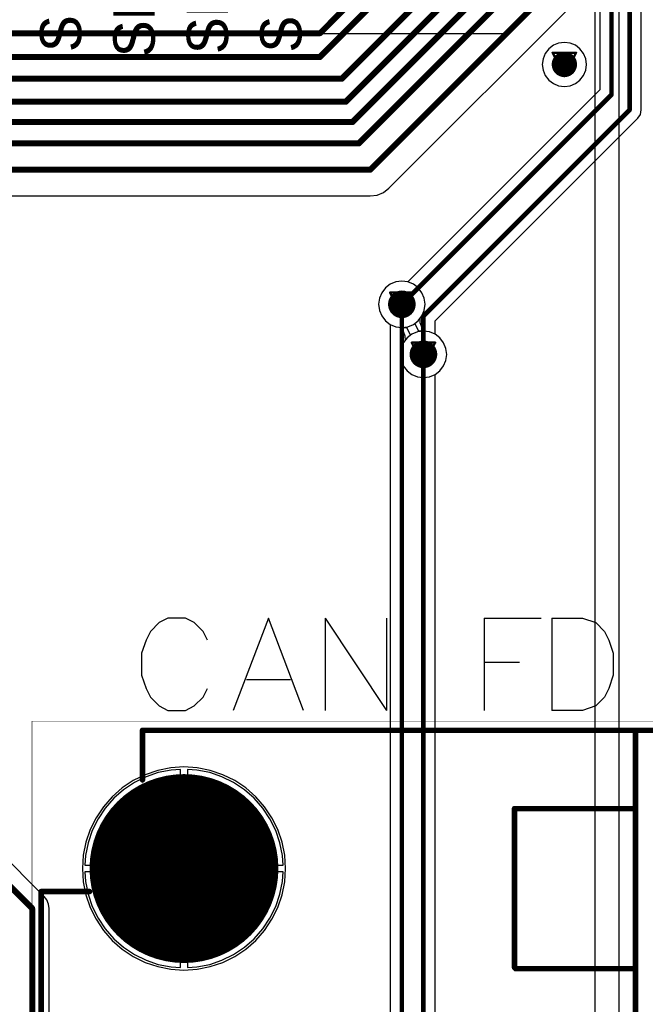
# Model space of a CAD drawing. Header units: millimetres. Extents: x 138 to 555, y 26 to 334.
# Tile 592 of 656: x 354 to 367, y 189 to 210. Entities that reach past the tile are written whole.
import ezdxf

# ---------------------------------------------------------------- set-up
doc = ezdxf.new("R2010")
doc.units = ezdxf.units.MM
for name, color, linetype in [('BottomLayer', 5, 'Continuous'), ('BottomSolder', 6, 'Continuous'), ('DrillDrawing', 1, 'Continuous'), ('Mechanical20', 56, 'Continuous'), ('Mechanical27', 56, 'Continuous'), ('MidLayer1', 16, 'Continuous'), ('MidLayer2', 76, 'Continuous'), ('MidLayer3', 90, 'Continuous'), ('MidLayer4', 156, 'Continuous'), ('MultiLayer', 9, 'Continuous'), ('PadHoleLayer', 156, 'Continuous'), ('TopLayer', 1, 'Continuous'), ('TopOverlay', 2, 'Continuous'), ('TopSolder', 216, 'Continuous'), ('ViaHoleLayer', 16, 'Continuous')]:
    doc.layers.add(name, color=color, linetype=linetype)

# ---------------------------------------------------------------- blocks, each defined once
blk = doc.blocks.new('CON_DB9_MALE_TYCO_3_1634580_2_520')
at = {"layer": 'BottomLayer', "const_width": 2}
blk.add_lwpolyline([(11.5, 7.5, 1), (13.5, 7.5, 1)], format="xyb", close=True, dxfattribs=at)
at = {"layer": 'BottomSolder', "const_width": 2.05}
blk.add_lwpolyline([(11.475, 7.5, 1), (13.525, 7.5, 1)], format="xyb", close=True, dxfattribs=at)
at = {"layer": 'Mechanical20', "const_width": 0.01}
for points in [[(-15.7, 10.8), (15.7, 10.8)], [(15.7, 10.8), (15.7, 9.65)], [(15.7, 9.65), (15.7, -10.525)]]:
    blk.add_lwpolyline(points, dxfattribs=at)
at = {"layer": 'Mechanical20', "const_width": 0.005}
for points in [[(15.697, 10.8, 1), (15.702, 10.8, 1)], [(15.697, 10.8, 1), (15.702, 10.8, 1)], [(15.697, 9.65, 1), (15.702, 9.65, 1)], [(15.697, 9.65, 1), (15.702, 9.65, 1)]]:
    blk.add_lwpolyline(points, format="xyb", close=True, dxfattribs=at)
at = {"layer": 'Mechanical27', "const_width": 0.01}
for points in [[(-12, 10.6), (12, 10.6)], [(12, 10.6), (12, 8.4)], [(12, 8.4), (15.5, 8.4)], [(15.5, 8.4), (15.5, -4.2)], [(10.35, 0.325), (10.325, 0.3)], [(10.325, 0.3), (10.325, -2.3)], [(10.35, 0.325), (13.8, 0.325)], [(13.8, 0.325), (13.8, -2.3)], [(-15.5, -2.3), (15.5, -2.3)]]:
    blk.add_lwpolyline(points, dxfattribs=at)
at = {"layer": 'Mechanical27', "const_width": 0.005}
for points in [[(11.997, 10.6, 1), (12.002, 10.6, 1)], [(11.997, 10.6, 1), (12.002, 10.6, 1)], [(11.997, 8.4, 1), (12.002, 8.4, 1)], [(11.997, 8.4, 1), (12.002, 8.4, 1)], [(15.498, 8.4, 1), (15.502, 8.4, 1)], [(15.498, 8.4, 1), (15.502, 8.4, 1)], [(10.323, 0.3, 1), (10.328, 0.3, 1)], [(10.323, 0.3, 1), (10.328, 0.3, 1)], [(10.348, 0.325, 1), (10.353, 0.325, 1)], [(10.348, 0.325, 1), (10.353, 0.325, 1)], [(13.798, 0.325, 1), (13.802, 0.325, 1)], [(13.798, 0.325, 1), (13.802, 0.325, 1)], [(10.323, -2.3, 1), (10.328, -2.3, 1)], [(13.798, -2.3, 1), (13.802, -2.3, 1)], [(15.498, -2.3, 1), (15.502, -2.3, 1)]]:
    blk.add_lwpolyline(points, format="xyb", close=True, dxfattribs=at)
at = {"layer": 'MidLayer1', "const_width": 2}
blk.add_lwpolyline([(11.5, 7.5, 1), (13.5, 7.5, 1)], format="xyb", close=True, dxfattribs=at)
at = {"layer": 'MidLayer2', "const_width": 2}
blk.add_lwpolyline([(11.5, 7.5, 1), (13.5, 7.5, 1)], format="xyb", close=True, dxfattribs=at)
at = {"layer": 'MidLayer3', "const_width": 2}
blk.add_lwpolyline([(11.5, 7.5, 1), (13.5, 7.5, 1)], format="xyb", close=True, dxfattribs=at)
at = {"layer": 'MidLayer4', "const_width": 2}
blk.add_lwpolyline([(11.5, 7.5, 1), (13.5, 7.5, 1)], format="xyb", close=True, dxfattribs=at)
at = {"layer": 'MultiLayer', "const_width": 2}
blk.add_lwpolyline([(11.5, 7.5, 1), (13.5, 7.5, 1)], format="xyb", close=True, dxfattribs=at)
at = {"layer": 'PadHoleLayer', "const_width": 1.65}
blk.add_lwpolyline([(11.675, 7.5, 1), (13.325, 7.5, 1)], format="xyb", close=True, dxfattribs=at)
at = {"layer": 'TopLayer', "const_width": 2}
blk.add_lwpolyline([(11.5, 7.5, 1), (13.5, 7.5, 1)], format="xyb", close=True, dxfattribs=at)
at = {"layer": 'TopOverlay', "const_width": 0.12}
for points in [[(-12, 10.6), (12, 10.6)], [(12, 10.6), (12, 9.55)], [(14.425, 8.4), (15.5, 8.4)], [(15.5, 8.4), (15.5, -4.2)], [(10.35, 0.325), (10.325, 0.3)], [(10.325, 0.3), (10.325, -2.3)], [(10.35, 0.325), (13.8, 0.325)], [(13.8, 0.325), (13.8, -2.3)], [(-15.5, -2.3), (15.5, -2.3)]]:
    blk.add_lwpolyline(points, dxfattribs=at)
at = {"layer": 'TopOverlay', "const_width": 0.06}
for points in [[(11.97, 10.6, 1), (12.03, 10.6, 1)], [(11.97, 10.6, 1), (12.03, 10.6, 1)], [(11.97, 9.55, 1), (12.03, 9.55, 1)], [(14.395, 8.4, 1), (14.455, 8.4, 1)], [(15.47, 8.4, 1), (15.53, 8.4, 1)], [(15.47, 8.4, 1), (15.53, 8.4, 1)], [(10.295, 0.3, 1), (10.355, 0.3, 1)], [(10.295, 0.3, 1), (10.355, 0.3, 1)], [(10.32, 0.325, 1), (10.38, 0.325, 1)], [(10.32, 0.325, 1), (10.38, 0.325, 1)], [(13.77, 0.325, 1), (13.83, 0.325, 1)], [(13.77, 0.325, 1), (13.83, 0.325, 1)], [(10.295, -2.3, 1), (10.355, -2.3, 1)], [(13.77, -2.3, 1), (13.83, -2.3, 1)], [(15.47, -2.3, 1), (15.53, -2.3, 1)]]:
    blk.add_lwpolyline(points, format="xyb", close=True, dxfattribs=at)
at = {"layer": 'TopSolder', "const_width": 2.05}
blk.add_lwpolyline([(11.475, 7.5, 1), (13.525, 7.5, 1)], format="xyb", close=True, dxfattribs=at)

msp = doc.modelspace()

# ---------------------------------------------------------------- linework, layer by layer
at = {"layer": 'BottomLayer'}
for p, q in [((367.046, 208.323), (367.046, 216.606)), ((361.566, 206.624), (365.944, 211.003)), ((366.144, 210.92), (366.144, 208.761)), ((366.144, 208.761), (361.976, 204.592)), ((366.971, 208.143), (367.026, 208.226)), ((367.026, 208.226), (367.046, 208.323)), ((362.749, 203.921), (366.971, 208.143)), ((361.163, 206.458), (361.31, 206.477)), ((361.31, 206.477), (361.448, 206.534)), ((361.448, 206.534), (361.566, 206.624)), ((354.085, 191.253), (338.967, 206.371)), ((339.358, 206.458), (361.163, 206.458)), ((361.718, 204.592), (361.596, 204.541)), ((361.849, 204.609), (361.718, 204.592)), ((361.976, 204.592), (361.849, 204.609)), ((361.412, 204.357), (361.361, 204.235)), ((361.492, 204.461), (361.412, 204.357)), ((361.596, 204.541), (361.492, 204.461)), ((361.361, 204.235), (361.344, 204.105)), ((361.344, 204.105), (361.361, 203.974)), ((361.361, 203.974), (361.412, 203.852)), ((362.572, 203.743), (362.746, 203.917)), ((362.746, 203.917), (362.749, 203.921)), ((362.746, 203.917), (362.746, 203.917)), ((361.412, 203.852), (361.492, 203.748)), ((361.492, 203.748), (361.596, 203.668)), ((362.572, 203.454), (362.572, 203.743)), ((361.596, 203.668), (361.718, 203.618)), ((361.718, 203.618), (361.849, 203.6)), ((361.849, 203.6), (361.917, 203.42)), ((361.881, 203.271), (361.83, 203.149)), ((361.919, 203.321), (361.881, 203.271)), ((361.917, 203.42), (361.919, 203.321)), ((362.674, 203.376), (362.572, 203.454)), ((362.754, 203.271), (362.674, 203.376)), ((362.805, 203.149), (362.754, 203.271)), ((361.83, 203.149), (361.813, 203.019)), ((362.822, 203.019), (362.805, 203.149)), ((361.813, 203.019), (361.83, 202.888)), ((361.83, 202.888), (361.881, 202.767)), ((362.754, 202.767), (362.805, 202.888)), ((362.805, 202.888), (362.822, 203.019)), ((361.881, 202.767), (361.961, 202.662)), ((361.961, 202.662), (362.065, 202.582)), ((362.57, 202.582), (362.674, 202.662)), ((362.674, 202.662), (362.754, 202.767)), ((362.065, 202.582), (362.187, 202.532)), ((362.187, 202.532), (362.317, 202.515)), ((362.317, 202.515), (362.448, 202.532)), ((362.448, 202.532), (362.57, 202.582)), ((356.563, 193.939), (356.296, 193.848)), ((356.839, 193.994), (356.563, 193.939)), ((357.045, 194.007), (356.839, 193.994)), ((357.045, 191.932), (357.045, 194.007)), ((357.402, 193.994), (357.195, 194.007)), ((357.195, 194.007), (357.195, 191.932)), ((357.678, 193.939), (357.402, 193.994)), ((357.945, 193.848), (357.678, 193.939)), ((356.043, 193.723), (355.809, 193.567)), ((356.296, 193.848), (356.043, 193.723)), ((358.198, 193.723), (357.945, 193.848)), ((358.432, 193.567), (358.198, 193.723)), ((355.809, 193.567), (355.597, 193.381)), ((358.644, 193.381), (358.432, 193.567)), ((355.597, 193.381), (355.411, 193.169)), ((358.83, 193.169), (358.644, 193.381)), ((355.411, 193.169), (355.255, 192.935)), ((358.986, 192.935), (358.83, 193.169)), ((355.255, 192.935), (355.13, 192.682)), ((359.111, 192.682), (358.986, 192.935)), ((355.13, 192.682), (355.039, 192.415)), ((359.202, 192.415), (359.111, 192.682)), ((355.039, 192.415), (354.984, 192.139)), ((359.257, 192.139), (359.202, 192.415)), ((354.984, 192.139), (354.971, 191.932)), ((359.27, 191.932), (359.257, 192.139)), ((354.971, 191.932), (357.045, 191.932)), ((357.045, 191.782), (354.971, 191.782)), ((354.971, 191.782), (354.984, 191.576)), ((357.045, 189.708), (357.045, 191.782)), ((357.195, 191.932), (359.27, 191.932)), ((359.27, 191.782), (357.195, 191.782)), ((357.195, 191.782), (357.195, 189.708)), ((359.257, 191.576), (359.27, 191.782)), ((354.984, 191.576), (355.039, 191.3)), ((359.202, 191.3), (359.257, 191.576)), ((355.039, 191.3), (355.13, 191.033)), ((359.111, 191.033), (359.202, 191.3)), ((354.144, 191.176), (354.085, 191.253)), ((354.18, 191.087), (354.144, 191.176)), ((354.193, 190.992), (354.18, 191.087)), ((354.193, 138.373), (354.193, 190.992)), ((355.13, 191.033), (355.255, 190.78)), ((358.986, 190.78), (359.111, 191.033)), ((355.255, 190.78), (355.411, 190.546)), ((358.83, 190.546), (358.986, 190.78)), ((355.411, 190.546), (355.597, 190.334)), ((358.644, 190.334), (358.83, 190.546)), ((355.597, 190.334), (355.809, 190.148)), ((358.432, 190.148), (358.644, 190.334)), ((355.809, 190.148), (356.043, 189.991)), ((358.198, 189.991), (358.432, 190.148)), ((356.043, 189.991), (356.296, 189.867)), ((356.296, 189.867), (356.563, 189.776)), ((357.678, 189.776), (357.945, 189.867)), ((357.945, 189.867), (358.198, 189.991)), ((356.563, 189.776), (356.839, 189.721)), ((356.839, 189.721), (357.045, 189.708)), ((357.195, 189.708), (357.402, 189.721)), ((357.402, 189.721), (357.678, 189.776))]:
    msp.add_line(p, q, dxfattribs=at)
for points, const_width in [([(326.183, 218.634), (353.825, 190.992)], 0.13), ([(366.791, 208.323), (366.791, 216.606)], 0.1), ([(366.399, 208.655), (366.399, 216.208)], 0.1), ([(360.068, 209.473), (363.087, 212.492)], 0.13), ([(360.073, 209.99), (362.373, 212.291)], 0.13), ([(360.545, 209.002), (363.552, 212.009)], 0.13), ([(360.632, 208.502), (364.127, 211.998)], 0.13), ([(360.776, 208.06), (364.641, 211.925)], 0.13), ([(360.915, 207.598), (365.042, 211.725)], 0.13), ([(361.163, 207.027), (365.657, 211.521)], 0.13), ([(347.66, 209.99), (360.073, 209.99)], 0.13), ([(346.556, 209.473), (360.068, 209.473)], 0.13), ([(345.452, 209.002), (360.545, 209.002)], 0.13), ([(361.849, 204.105), (366.399, 208.655)], 0.1), ([(344.317, 208.502), (360.632, 208.502)], 0.13), ([(362.565, 204.098), (366.791, 208.323)], 0.1), ([(341.61, 208.06), (360.776, 208.06)], 0.13), ([(340.457, 207.598), (360.915, 207.598)], 0.13), ([(339.358, 207.027), (361.163, 207.027)], 0.13), ([(362.317, 203.849), (362.566, 204.097)], 0.1), ([(362.565, 204.098), (362.566, 204.097)], 0.1), ([(362.317, 203.019), (362.317, 203.849)], 0.1), ([(353.825, 138.373), (353.825, 190.992)], 0.13)]:
    msp.add_lwpolyline(points, dxfattribs=dict(at, const_width=const_width))
for points, const_width in [([(360.04, 209.99, 1), (360.105, 209.99, 1)], 0.065), ([(360.04, 209.99, 1), (360.105, 209.99, 1)], 0.065), ([(360.036, 209.473, 1), (360.101, 209.473, 1)], 0.065), ([(360.036, 209.473, 1), (360.101, 209.473, 1)], 0.065), ([(365.239, 209.312, 1), (365.514, 209.312, 1)], 0.275), ([(360.513, 209.002, 1), (360.578, 209.002, 1)], 0.065), ([(360.513, 209.002, 1), (360.578, 209.002, 1)], 0.065), ([(366.374, 208.655, 1), (366.424, 208.655, 1)], 0.05), ([(366.374, 208.655, 1), (366.424, 208.655, 1)], 0.05), ([(360.599, 208.502, 1), (360.664, 208.502, 1)], 0.065), ([(360.599, 208.502, 1), (360.664, 208.502, 1)], 0.065), ([(366.766, 208.323, 1), (366.816, 208.323, 1)], 0.05), ([(366.766, 208.323, 1), (366.816, 208.323, 1)], 0.05), ([(360.743, 208.06, 1), (360.808, 208.06, 1)], 0.065), ([(360.743, 208.06, 1), (360.808, 208.06, 1)], 0.065), ([(360.882, 207.598, 1), (360.947, 207.598, 1)], 0.065), ([(360.882, 207.598, 1), (360.947, 207.598, 1)], 0.065), ([(361.13, 207.027, 1), (361.195, 207.027, 1)], 0.065), ([(361.13, 207.027, 1), (361.195, 207.027, 1)], 0.065), ([(361.699, 204.105, 1), (361.999, 204.105, 1)], 0.3), ([(361.824, 204.105, 1), (361.874, 204.105, 1)], 0.05), ([(362.54, 204.098, 1), (362.59, 204.098, 1)], 0.05), ([(362.54, 204.098, 1), (362.59, 204.098, 1)], 0.05), ([(362.541, 204.097, 1), (362.591, 204.097, 1)], 0.05), ([(362.541, 204.097, 1), (362.591, 204.097, 1)], 0.05), ([(362.292, 203.849, 1), (362.342, 203.849, 1)], 0.05), ([(362.292, 203.849, 1), (362.342, 203.849, 1)], 0.05), ([(362.167, 203.019, 1), (362.467, 203.019, 1)], 0.3), ([(362.292, 203.019, 1), (362.342, 203.019, 1)], 0.05), ([(353.792, 190.992, 1), (353.857, 190.992, 1)], 0.065), ([(353.792, 190.992, 1), (353.857, 190.992, 1)], 0.065)]:
    msp.add_lwpolyline(points, format="xyb", close=True, dxfattribs=dict(at, const_width=const_width))
at = {"layer": 'DrillDrawing', "const_width": 0.0508}
for points in [[(365.122, 209.566), (365.63, 209.566)], [(365.122, 209.566), (365.376, 209.058)], [(365.224, 209.464), (365.528, 209.464)], [(365.224, 209.464), (365.376, 209.16)], [(365.376, 209.058), (365.63, 209.566)], [(365.376, 209.16), (365.528, 209.464)], [(361.595, 204.359), (362.103, 204.359)], [(361.595, 204.359), (361.849, 203.851)], [(361.849, 203.851), (362.103, 204.359)], [(361.696, 204.257), (362.001, 204.257)], [(361.696, 204.257), (361.849, 203.952)], [(361.849, 203.952), (362.001, 204.257)], [(362.063, 203.273), (362.571, 203.273)], [(362.063, 203.273), (362.317, 202.765)], [(362.317, 202.765), (362.571, 203.273)], [(362.165, 203.171), (362.47, 203.171)], [(362.165, 203.171), (362.317, 202.867)], [(362.317, 202.867), (362.47, 203.171)], [(356.866, 192.111), (357.374, 192.111)], [(356.866, 191.603), (356.866, 192.111)], [(356.968, 192.01), (357.273, 192.01)], [(356.968, 191.705), (356.968, 192.01)], [(357.273, 191.705), (357.273, 192.01)], [(357.374, 191.603), (357.374, 192.111)], [(356.968, 191.705), (357.273, 191.705)], [(356.866, 191.603), (357.374, 191.603)]]:
    msp.add_lwpolyline(points, dxfattribs=at)
at = {"layer": 'DrillDrawing', "const_width": 0.0254}
for points in [[(365.109, 209.566, 1), (365.135, 209.566, 1)], [(365.109, 209.566, 1), (365.135, 209.566, 1)], [(365.211, 209.464, 1), (365.236, 209.464, 1)], [(365.211, 209.464, 1), (365.236, 209.464, 1)], [(365.516, 209.464, 1), (365.541, 209.464, 1)], [(365.516, 209.464, 1), (365.541, 209.464, 1)], [(365.617, 209.566, 1), (365.643, 209.566, 1)], [(365.617, 209.566, 1), (365.643, 209.566, 1)], [(365.363, 209.16, 1), (365.389, 209.16, 1)], [(365.363, 209.16, 1), (365.389, 209.16, 1)], [(365.363, 209.058, 1), (365.389, 209.058, 1)], [(365.363, 209.058, 1), (365.389, 209.058, 1)], [(361.582, 204.359, 1), (361.607, 204.359, 1)], [(361.582, 204.359, 1), (361.607, 204.359, 1)], [(362.09, 204.359, 1), (362.115, 204.359, 1)], [(362.09, 204.359, 1), (362.115, 204.359, 1)], [(361.683, 204.257, 1), (361.709, 204.257, 1)], [(361.683, 204.257, 1), (361.709, 204.257, 1)], [(361.988, 204.257, 1), (362.014, 204.257, 1)], [(361.988, 204.257, 1), (362.014, 204.257, 1)], [(361.836, 203.952, 1), (361.861, 203.952, 1)], [(361.836, 203.952, 1), (361.861, 203.952, 1)], [(361.836, 203.851, 1), (361.861, 203.851, 1)], [(361.836, 203.851, 1), (361.861, 203.851, 1)], [(362.051, 203.273, 1), (362.076, 203.273, 1)], [(362.051, 203.273, 1), (362.076, 203.273, 1)], [(362.559, 203.273, 1), (362.584, 203.273, 1)], [(362.559, 203.273, 1), (362.584, 203.273, 1)], [(362.152, 203.171, 1), (362.178, 203.171, 1)], [(362.152, 203.171, 1), (362.178, 203.171, 1)], [(362.457, 203.171, 1), (362.483, 203.171, 1)], [(362.457, 203.171, 1), (362.483, 203.171, 1)], [(362.305, 202.867, 1), (362.33, 202.867, 1)], [(362.305, 202.867, 1), (362.33, 202.867, 1)], [(362.305, 202.765, 1), (362.33, 202.765, 1)], [(362.305, 202.765, 1), (362.33, 202.765, 1)], [(356.854, 192.111, 1), (356.879, 192.111, 1)], [(356.854, 192.111, 1), (356.879, 192.111, 1)], [(356.955, 192.01, 1), (356.981, 192.01, 1)], [(356.955, 192.01, 1), (356.981, 192.01, 1)], [(357.26, 192.01, 1), (357.286, 192.01, 1)], [(357.26, 192.01, 1), (357.286, 192.01, 1)], [(357.362, 192.111, 1), (357.387, 192.111, 1)], [(357.362, 192.111, 1), (357.387, 192.111, 1)], [(356.955, 191.705, 1), (356.981, 191.705, 1)], [(356.955, 191.705, 1), (356.981, 191.705, 1)], [(357.26, 191.705, 1), (357.286, 191.705, 1)], [(357.26, 191.705, 1), (357.286, 191.705, 1)], [(356.854, 191.603, 1), (356.879, 191.603, 1)], [(356.854, 191.603, 1), (356.879, 191.603, 1)], [(357.362, 191.603, 1), (357.387, 191.603, 1)], [(357.362, 191.603, 1), (357.387, 191.603, 1)]]:
    msp.add_lwpolyline(points, format="xyb", close=True, dxfattribs=at)
at = {"layer": 'MidLayer1'}
for p, q in [((366.034, 213.876), (366.034, 184.962)), ((365.137, 209.727), (365.037, 209.651)), ((365.252, 209.775), (365.137, 209.727)), ((365.376, 209.791), (365.252, 209.775)), ((365.5, 209.775), (365.376, 209.791)), ((365.616, 209.727), (365.5, 209.775)), ((365.715, 209.651), (365.616, 209.727)), ((364.961, 209.552), (364.913, 209.436)), ((365.037, 209.651), (364.961, 209.552)), ((365.791, 209.552), (365.715, 209.651)), ((365.839, 209.436), (365.791, 209.552)), ((364.913, 209.436), (364.897, 209.312)), ((364.897, 209.312), (364.913, 209.188)), ((365.855, 209.312), (365.839, 209.436)), ((365.839, 209.188), (365.855, 209.312)), ((364.913, 209.188), (364.961, 209.073)), ((364.961, 209.073), (365.037, 208.973)), ((365.715, 208.973), (365.791, 209.073)), ((365.791, 209.073), (365.839, 209.188)), ((365.037, 208.973), (365.137, 208.897)), ((365.137, 208.897), (365.252, 208.849)), ((365.252, 208.849), (365.376, 208.833)), ((365.376, 208.833), (365.5, 208.849)), ((365.5, 208.849), (365.616, 208.897)), ((365.616, 208.897), (365.715, 208.973)), ((361.718, 204.592), (361.596, 204.541)), ((361.849, 204.609), (361.718, 204.592)), ((361.979, 204.592), (361.849, 204.609)), ((362.101, 204.541), (361.979, 204.592)), ((361.412, 204.357), (361.361, 204.235)), ((361.492, 204.461), (361.412, 204.357)), ((361.596, 204.541), (361.492, 204.461)), ((362.205, 204.461), (362.101, 204.541)), ((362.285, 204.357), (362.205, 204.461)), ((362.336, 204.235), (362.285, 204.357)), ((361.361, 204.235), (361.344, 204.105)), ((362.353, 204.105), (362.336, 204.235)), ((361.344, 204.105), (361.361, 203.974)), ((361.361, 203.974), (361.412, 203.852)), ((362.285, 203.852), (362.336, 203.974)), ((362.336, 203.974), (362.353, 204.105)), ((361.412, 203.852), (361.492, 203.748)), ((361.492, 203.748), (361.596, 203.668)), ((362.101, 203.668), (362.205, 203.748)), ((362.205, 203.748), (362.285, 203.852)), ((361.596, 203.668), (361.718, 203.618)), ((361.718, 203.618), (361.849, 203.6)), ((361.849, 203.6), (361.979, 203.618)), ((361.979, 203.618), (362.101, 203.668)), ((362.187, 203.506), (362.065, 203.456)), ((362.317, 203.523), (362.187, 203.506)), ((362.448, 203.506), (362.317, 203.523)), ((362.57, 203.456), (362.448, 203.506)), ((361.881, 203.271), (361.83, 203.149)), ((361.961, 203.376), (361.881, 203.271)), ((362.065, 203.456), (361.961, 203.376)), ((362.674, 203.376), (362.57, 203.456)), ((362.754, 203.271), (362.674, 203.376)), ((362.805, 203.149), (362.754, 203.271)), ((361.83, 203.149), (361.813, 203.019)), ((362.822, 203.019), (362.805, 203.149)), ((361.813, 203.019), (361.83, 202.888)), ((361.83, 202.888), (361.881, 202.767)), ((362.754, 202.767), (362.805, 202.888)), ((362.805, 202.888), (362.822, 203.019)), ((361.881, 202.767), (361.961, 202.662)), ((361.961, 202.662), (362.065, 202.582)), ((362.57, 202.582), (362.674, 202.662)), ((362.674, 202.662), (362.754, 202.767)), ((362.065, 202.582), (362.187, 202.532)), ((362.187, 202.532), (362.317, 202.515)), ((362.317, 202.515), (362.448, 202.532)), ((362.448, 202.532), (362.57, 202.582)), ((356.277, 193.894), (356.018, 193.767)), ((356.55, 193.987), (356.277, 193.894)), ((356.833, 194.043), (356.55, 193.987)), ((357.12, 194.062), (356.833, 194.043)), ((357.408, 194.043), (357.12, 194.062)), ((357.691, 193.987), (357.408, 194.043)), ((357.964, 193.894), (357.691, 193.987)), ((358.223, 193.767), (357.964, 193.894)), ((356.018, 193.767), (355.778, 193.607)), ((358.463, 193.607), (358.223, 193.767)), ((355.778, 193.607), (355.561, 193.416)), ((358.679, 193.416), (358.463, 193.607)), ((355.561, 193.416), (355.371, 193.2)), ((358.87, 193.2), (358.679, 193.416)), ((355.371, 193.2), (355.211, 192.96)), ((359.03, 192.96), (358.87, 193.2)), ((355.211, 192.96), (355.084, 192.701)), ((359.157, 192.701), (359.03, 192.96)), ((355.084, 192.701), (354.991, 192.428)), ((359.25, 192.428), (359.157, 192.701)), ((354.991, 192.428), (354.935, 192.145)), ((359.306, 192.145), (359.25, 192.428)), ((354.935, 192.145), (354.916, 191.857)), ((359.325, 191.857), (359.306, 192.145)), ((354.916, 191.857), (354.935, 191.57)), ((359.306, 191.57), (359.325, 191.857)), ((354.935, 191.57), (354.991, 191.287)), ((359.25, 191.287), (359.306, 191.57)), ((354.991, 191.287), (355.084, 191.014)), ((359.157, 191.014), (359.25, 191.287)), ((355.084, 191.014), (355.211, 190.755)), ((359.03, 190.755), (359.157, 191.014)), ((355.211, 190.755), (355.371, 190.515)), ((358.87, 190.515), (359.03, 190.755)), ((355.371, 190.515), (355.561, 190.298)), ((358.679, 190.298), (358.87, 190.515)), ((355.561, 190.298), (355.778, 190.108)), ((358.463, 190.108), (358.679, 190.298)), ((355.778, 190.108), (356.018, 189.948)), ((358.223, 189.948), (358.463, 190.108)), ((356.018, 189.948), (356.277, 189.82)), ((356.277, 189.82), (356.55, 189.728)), ((357.691, 189.728), (357.964, 189.82)), ((357.964, 189.82), (358.223, 189.948)), ((356.55, 189.728), (356.833, 189.672)), ((356.833, 189.672), (357.12, 189.653)), ((357.12, 189.653), (357.408, 189.672)), ((357.408, 189.672), (357.691, 189.728))]:
    msp.add_line(p, q, dxfattribs=at)
for points, const_width in [([(365.239, 209.312, 1), (365.514, 209.312, 1)], 0.275), ([(361.699, 204.105, 1), (361.999, 204.105, 1)], 0.3), ([(362.167, 203.019, 1), (362.467, 203.019, 1)], 0.3)]:
    msp.add_lwpolyline(points, format="xyb", close=True, dxfattribs=dict(at, const_width=const_width))
at = {"layer": 'MidLayer2'}
for p, q in [((361.718, 204.592), (361.596, 204.541)), ((361.849, 204.609), (361.718, 204.592)), ((361.979, 204.592), (361.849, 204.609)), ((362.101, 204.541), (361.979, 204.592)), ((361.412, 204.357), (361.361, 204.235)), ((361.492, 204.461), (361.412, 204.357)), ((361.596, 204.541), (361.492, 204.461)), ((362.205, 204.461), (362.101, 204.541)), ((362.285, 204.357), (362.205, 204.461)), ((362.336, 204.235), (362.285, 204.357)), ((361.361, 204.235), (361.344, 204.105)), ((362.353, 204.105), (362.336, 204.235)), ((361.344, 204.105), (361.361, 203.974)), ((361.361, 203.974), (361.412, 203.852)), ((362.285, 203.852), (362.336, 203.974)), ((362.336, 203.974), (362.353, 204.105)), ((361.412, 203.852), (361.492, 203.748)), ((361.492, 203.748), (361.596, 203.668)), ((362.131, 203.69), (362.205, 203.748)), ((362.217, 203.522), (362.131, 203.69)), ((362.205, 203.748), (362.285, 203.852)), ((361.596, 203.668), (361.718, 203.618)), ((361.718, 203.618), (361.849, 203.6)), ((361.849, 203.6), (361.949, 203.602)), ((361.949, 203.602), (362.035, 203.433)), ((362.266, 203.523), (362.217, 203.522)), ((362.317, 203.523), (362.266, 203.523)), ((362.448, 203.506), (362.317, 203.523)), ((362.57, 203.456), (362.448, 203.506)), ((361.881, 203.271), (361.83, 203.149)), ((361.961, 203.376), (361.881, 203.271)), ((362.035, 203.433), (361.961, 203.376)), ((362.674, 203.376), (362.57, 203.456)), ((362.754, 203.271), (362.674, 203.376)), ((362.805, 203.149), (362.754, 203.271)), ((361.83, 203.149), (361.813, 203.019)), ((362.822, 203.019), (362.805, 203.149)), ((361.813, 203.019), (361.83, 202.888)), ((361.83, 202.888), (361.881, 202.767)), ((362.754, 202.767), (362.805, 202.888)), ((362.805, 202.888), (362.822, 203.019)), ((361.881, 202.767), (361.961, 202.662)), ((361.961, 202.662), (362.065, 202.582)), ((362.57, 202.582), (362.674, 202.662)), ((362.674, 202.662), (362.754, 202.767)), ((362.065, 202.582), (362.187, 202.532)), ((362.187, 202.532), (362.317, 202.515)), ((362.317, 202.515), (362.448, 202.532)), ((362.448, 202.532), (362.57, 202.582)), ((356.563, 193.939), (356.296, 193.848)), ((356.839, 193.994), (356.563, 193.939)), ((357.045, 194.007), (356.839, 193.994)), ((357.045, 191.932), (357.045, 194.007)), ((357.402, 193.994), (357.195, 194.007)), ((357.195, 194.007), (357.195, 191.932)), ((357.678, 193.939), (357.402, 193.994)), ((357.945, 193.848), (357.678, 193.939)), ((356.043, 193.723), (355.809, 193.567)), ((356.296, 193.848), (356.043, 193.723)), ((358.198, 193.723), (357.945, 193.848)), ((358.432, 193.567), (358.198, 193.723)), ((355.809, 193.567), (355.597, 193.381)), ((358.644, 193.381), (358.432, 193.567)), ((355.597, 193.381), (355.411, 193.169)), ((358.83, 193.169), (358.644, 193.381)), ((355.411, 193.169), (355.255, 192.935)), ((358.986, 192.935), (358.83, 193.169)), ((355.255, 192.935), (355.13, 192.682)), ((359.111, 192.682), (358.986, 192.935)), ((355.13, 192.682), (355.039, 192.415)), ((359.202, 192.415), (359.111, 192.682)), ((355.039, 192.415), (354.984, 192.139)), ((359.257, 192.139), (359.202, 192.415)), ((354.984, 192.139), (354.971, 191.932)), ((359.27, 191.932), (359.257, 192.139)), ((354.971, 191.932), (357.045, 191.932)), ((357.045, 191.782), (354.971, 191.782)), ((354.971, 191.782), (354.984, 191.576)), ((357.045, 189.708), (357.045, 191.782)), ((357.195, 191.932), (359.27, 191.932)), ((359.27, 191.782), (357.195, 191.782)), ((357.195, 191.782), (357.195, 189.708)), ((359.257, 191.576), (359.27, 191.782)), ((354.984, 191.576), (355.039, 191.3)), ((359.202, 191.3), (359.257, 191.576)), ((355.039, 191.3), (355.13, 191.033)), ((359.111, 191.033), (359.202, 191.3)), ((355.13, 191.033), (355.255, 190.78)), ((358.986, 190.78), (359.111, 191.033)), ((355.255, 190.78), (355.411, 190.546)), ((358.83, 190.546), (358.986, 190.78)), ((355.411, 190.546), (355.597, 190.334)), ((358.644, 190.334), (358.83, 190.546)), ((355.597, 190.334), (355.809, 190.148)), ((358.432, 190.148), (358.644, 190.334)), ((355.809, 190.148), (356.043, 189.991)), ((358.198, 189.991), (358.432, 190.148)), ((356.043, 189.991), (356.296, 189.867)), ((356.296, 189.867), (356.563, 189.776)), ((357.678, 189.776), (357.945, 189.867)), ((357.945, 189.867), (358.198, 189.991)), ((356.563, 189.776), (356.839, 189.721)), ((356.839, 189.721), (357.045, 189.708)), ((357.195, 189.708), (357.402, 189.721)), ((357.402, 189.721), (357.678, 189.776))]:
    msp.add_line(p, q, dxfattribs=at)
for points, const_width in [([(365.239, 209.312, 1), (365.514, 209.312, 1)], 0.275), ([(361.699, 204.105, 1), (361.999, 204.105, 1)], 0.3), ([(362.167, 203.019, 1), (362.467, 203.019, 1)], 0.3)]:
    msp.add_lwpolyline(points, format="xyb", close=True, dxfattribs=dict(at, const_width=const_width))
at = {"layer": 'MidLayer3'}
for p, q in [((361.718, 204.592), (361.596, 204.541)), ((361.849, 204.609), (361.718, 204.592)), ((361.979, 204.592), (361.849, 204.609)), ((362.101, 204.541), (361.979, 204.592)), ((361.412, 204.357), (361.361, 204.235)), ((361.492, 204.461), (361.412, 204.357)), ((361.596, 204.541), (361.492, 204.461)), ((362.205, 204.461), (362.101, 204.541)), ((362.285, 204.357), (362.205, 204.461)), ((362.336, 204.235), (362.285, 204.357)), ((361.361, 204.235), (361.344, 204.105)), ((362.353, 204.105), (362.336, 204.235)), ((361.344, 204.105), (361.361, 203.974)), ((361.361, 203.974), (361.412, 203.852)), ((362.285, 203.852), (362.336, 203.974)), ((362.336, 203.974), (362.353, 204.105)), ((361.412, 203.852), (361.492, 203.748)), ((361.492, 203.748), (361.596, 203.668)), ((362.101, 203.668), (362.205, 203.748)), ((362.205, 203.748), (362.285, 203.852)), ((361.596, 203.668), (361.718, 203.618)), ((361.718, 203.618), (361.849, 203.6)), ((361.849, 203.6), (361.979, 203.618)), ((361.979, 203.618), (362.101, 203.668)), ((362.187, 203.506), (362.065, 203.456)), ((362.317, 203.523), (362.187, 203.506)), ((362.448, 203.506), (362.317, 203.523)), ((362.57, 203.456), (362.448, 203.506)), ((361.881, 203.271), (361.83, 203.149)), ((361.961, 203.376), (361.881, 203.271)), ((362.065, 203.456), (361.961, 203.376)), ((362.674, 203.376), (362.57, 203.456)), ((362.754, 203.271), (362.674, 203.376)), ((362.805, 203.149), (362.754, 203.271)), ((361.83, 203.149), (361.813, 203.019)), ((362.822, 203.019), (362.805, 203.149)), ((361.813, 203.019), (361.83, 202.888)), ((361.83, 202.888), (361.881, 202.767)), ((362.754, 202.767), (362.805, 202.888)), ((362.805, 202.888), (362.822, 203.019)), ((361.881, 202.767), (361.961, 202.662)), ((361.961, 202.662), (362.065, 202.582)), ((362.57, 202.582), (362.674, 202.662)), ((362.674, 202.662), (362.754, 202.767)), ((362.065, 202.582), (362.187, 202.532)), ((362.187, 202.532), (362.317, 202.515)), ((362.317, 202.515), (362.448, 202.532)), ((362.448, 202.532), (362.57, 202.582)), ((356.563, 193.939), (356.296, 193.848)), ((356.839, 193.994), (356.563, 193.939)), ((357.045, 194.007), (356.839, 193.994)), ((357.045, 191.932), (357.045, 194.007)), ((357.402, 193.994), (357.195, 194.007)), ((357.195, 194.007), (357.195, 191.932)), ((357.678, 193.939), (357.402, 193.994)), ((357.945, 193.848), (357.678, 193.939)), ((356.043, 193.723), (355.809, 193.567)), ((356.296, 193.848), (356.043, 193.723)), ((358.198, 193.723), (357.945, 193.848)), ((358.432, 193.567), (358.198, 193.723)), ((355.809, 193.567), (355.597, 193.381)), ((358.644, 193.381), (358.432, 193.567)), ((355.597, 193.381), (355.411, 193.169)), ((358.83, 193.169), (358.644, 193.381)), ((355.411, 193.169), (355.255, 192.935)), ((358.986, 192.935), (358.83, 193.169)), ((355.255, 192.935), (355.13, 192.682)), ((359.111, 192.682), (358.986, 192.935)), ((355.13, 192.682), (355.039, 192.415)), ((359.202, 192.415), (359.111, 192.682)), ((355.039, 192.415), (354.984, 192.139)), ((359.257, 192.139), (359.202, 192.415)), ((354.984, 192.139), (354.971, 191.932)), ((359.27, 191.932), (359.257, 192.139)), ((354.971, 191.932), (357.045, 191.932)), ((357.045, 191.782), (354.971, 191.782)), ((354.971, 191.782), (354.984, 191.576)), ((357.045, 189.708), (357.045, 191.782)), ((357.195, 191.932), (359.27, 191.932)), ((359.27, 191.782), (357.195, 191.782)), ((357.195, 191.782), (357.195, 189.708)), ((359.257, 191.576), (359.27, 191.782)), ((354.984, 191.576), (355.039, 191.3)), ((359.202, 191.3), (359.257, 191.576)), ((355.039, 191.3), (355.13, 191.033)), ((359.111, 191.033), (359.202, 191.3)), ((355.13, 191.033), (355.255, 190.78)), ((358.986, 190.78), (359.111, 191.033)), ((355.255, 190.78), (355.411, 190.546)), ((358.83, 190.546), (358.986, 190.78)), ((355.411, 190.546), (355.597, 190.334)), ((358.644, 190.334), (358.83, 190.546)), ((355.597, 190.334), (355.809, 190.148)), ((358.432, 190.148), (358.644, 190.334)), ((355.809, 190.148), (356.043, 189.991)), ((358.198, 189.991), (358.432, 190.148)), ((356.043, 189.991), (356.296, 189.867)), ((356.296, 189.867), (356.563, 189.776)), ((357.678, 189.776), (357.945, 189.867)), ((357.945, 189.867), (358.198, 189.991)), ((356.563, 189.776), (356.839, 189.721)), ((356.839, 189.721), (357.045, 189.708)), ((357.195, 189.708), (357.402, 189.721)), ((357.402, 189.721), (357.678, 189.776))]:
    msp.add_line(p, q, dxfattribs=at)
for points, const_width in [([(365.239, 209.312, 1), (365.514, 209.312, 1)], 0.275), ([(361.699, 204.105, 1), (361.999, 204.105, 1)], 0.3), ([(362.167, 203.019, 1), (362.467, 203.019, 1)], 0.3)]:
    msp.add_lwpolyline(points, format="xyb", close=True, dxfattribs=dict(at, const_width=const_width))
at = {"layer": 'MidLayer4'}
for p, q in [((366.558, 214.489), (366.558, 112.147)), ((365.137, 209.727), (365.037, 209.651)), ((365.252, 209.775), (365.137, 209.727)), ((365.376, 209.791), (365.252, 209.775)), ((365.5, 209.775), (365.376, 209.791)), ((365.616, 209.727), (365.5, 209.775)), ((365.715, 209.651), (365.616, 209.727)), ((364.961, 209.552), (364.913, 209.436)), ((365.037, 209.651), (364.961, 209.552)), ((365.791, 209.552), (365.715, 209.651)), ((365.839, 209.436), (365.791, 209.552)), ((364.913, 209.436), (364.897, 209.312)), ((364.897, 209.312), (364.913, 209.188)), ((365.855, 209.312), (365.839, 209.436)), ((365.839, 209.188), (365.855, 209.312)), ((364.913, 209.188), (364.961, 209.073)), ((364.961, 209.073), (365.037, 208.973)), ((365.715, 208.973), (365.791, 209.073)), ((365.791, 209.073), (365.839, 209.188)), ((365.037, 208.973), (365.137, 208.897)), ((365.137, 208.897), (365.252, 208.849)), ((365.252, 208.849), (365.376, 208.833)), ((365.376, 208.833), (365.5, 208.849)), ((365.5, 208.849), (365.616, 208.897)), ((365.616, 208.897), (365.715, 208.973)), ((361.718, 204.592), (361.596, 204.541)), ((361.849, 204.609), (361.718, 204.592)), ((361.979, 204.592), (361.849, 204.609)), ((362.101, 204.541), (361.979, 204.592)), ((361.412, 204.357), (361.361, 204.235)), ((361.492, 204.461), (361.412, 204.357)), ((361.596, 204.541), (361.492, 204.461)), ((362.205, 204.461), (362.101, 204.541)), ((362.285, 204.357), (362.205, 204.461)), ((362.336, 204.235), (362.285, 204.357)), ((361.361, 204.235), (361.344, 204.105)), ((362.353, 204.105), (362.336, 204.235)), ((361.344, 204.105), (361.361, 203.974)), ((361.361, 203.974), (361.412, 203.852)), ((362.285, 203.852), (362.336, 203.974)), ((362.336, 203.974), (362.353, 204.105)), ((361.412, 203.852), (361.492, 203.748)), ((361.492, 203.748), (361.596, 203.668)), ((362.101, 203.668), (362.205, 203.748)), ((362.205, 203.748), (362.285, 203.852)), ((361.596, 203.668), (361.718, 203.618)), ((361.718, 203.618), (361.849, 203.6)), ((361.849, 203.6), (361.979, 203.618)), ((361.979, 203.618), (362.101, 203.668)), ((362.187, 203.506), (362.065, 203.456)), ((362.317, 203.523), (362.187, 203.506)), ((362.448, 203.506), (362.317, 203.523)), ((362.57, 203.456), (362.448, 203.506)), ((361.881, 203.271), (361.83, 203.149)), ((361.961, 203.376), (361.881, 203.271)), ((362.065, 203.456), (361.961, 203.376)), ((362.674, 203.376), (362.57, 203.456)), ((362.754, 203.271), (362.674, 203.376)), ((362.805, 203.149), (362.754, 203.271)), ((361.83, 203.149), (361.813, 203.019)), ((362.822, 203.019), (362.805, 203.149)), ((361.813, 203.019), (361.83, 202.888)), ((361.83, 202.888), (361.881, 202.767)), ((362.754, 202.767), (362.805, 202.888)), ((362.805, 202.888), (362.822, 203.019)), ((361.881, 202.767), (361.961, 202.662)), ((361.961, 202.662), (362.065, 202.582)), ((362.57, 202.582), (362.674, 202.662)), ((362.674, 202.662), (362.754, 202.767)), ((362.065, 202.582), (362.187, 202.532)), ((362.187, 202.532), (362.317, 202.515)), ((362.317, 202.515), (362.448, 202.532)), ((362.448, 202.532), (362.57, 202.582)), ((356.277, 193.894), (356.018, 193.767)), ((356.55, 193.987), (356.277, 193.894)), ((356.833, 194.043), (356.55, 193.987)), ((357.12, 194.062), (356.833, 194.043)), ((357.408, 194.043), (357.12, 194.062)), ((357.691, 193.987), (357.408, 194.043)), ((357.964, 193.894), (357.691, 193.987)), ((358.223, 193.767), (357.964, 193.894)), ((356.018, 193.767), (355.778, 193.607)), ((358.463, 193.607), (358.223, 193.767)), ((355.778, 193.607), (355.561, 193.416)), ((358.679, 193.416), (358.463, 193.607)), ((355.561, 193.416), (355.371, 193.2)), ((358.87, 193.2), (358.679, 193.416)), ((355.371, 193.2), (355.211, 192.96)), ((359.03, 192.96), (358.87, 193.2)), ((355.211, 192.96), (355.084, 192.701)), ((359.157, 192.701), (359.03, 192.96)), ((355.084, 192.701), (354.991, 192.428)), ((359.25, 192.428), (359.157, 192.701)), ((354.991, 192.428), (354.935, 192.145)), ((359.306, 192.145), (359.25, 192.428)), ((354.935, 192.145), (354.916, 191.857)), ((359.325, 191.857), (359.306, 192.145)), ((354.916, 191.857), (354.935, 191.57)), ((359.306, 191.57), (359.325, 191.857)), ((354.935, 191.57), (354.991, 191.287)), ((359.25, 191.287), (359.306, 191.57)), ((354.991, 191.287), (355.084, 191.014)), ((359.157, 191.014), (359.25, 191.287)), ((355.084, 191.014), (355.211, 190.755)), ((359.03, 190.755), (359.157, 191.014)), ((355.211, 190.755), (355.371, 190.515)), ((358.87, 190.515), (359.03, 190.755)), ((355.371, 190.515), (355.561, 190.298)), ((358.679, 190.298), (358.87, 190.515)), ((355.561, 190.298), (355.778, 190.108)), ((358.463, 190.108), (358.679, 190.298)), ((355.778, 190.108), (356.018, 189.948)), ((358.223, 189.948), (358.463, 190.108)), ((356.018, 189.948), (356.277, 189.82)), ((356.277, 189.82), (356.55, 189.728)), ((357.691, 189.728), (357.964, 189.82)), ((357.964, 189.82), (358.223, 189.948)), ((356.55, 189.728), (356.833, 189.672)), ((356.833, 189.672), (357.12, 189.653)), ((357.12, 189.653), (357.408, 189.672)), ((357.408, 189.672), (357.691, 189.728))]:
    msp.add_line(p, q, dxfattribs=at)
for points, const_width in [([(365.239, 209.312, 1), (365.514, 209.312, 1)], 0.275), ([(361.699, 204.105, 1), (361.999, 204.105, 1)], 0.3), ([(362.167, 203.019, 1), (362.467, 203.019, 1)], 0.3)]:
    msp.add_lwpolyline(points, format="xyb", close=True, dxfattribs=dict(at, const_width=const_width))
at = {"layer": 'MultiLayer'}
for points, const_width in [([(365.239, 209.312, 1), (365.514, 209.312, 1)], 0.275), ([(361.699, 204.105, 1), (361.999, 204.105, 1)], 0.3), ([(362.167, 203.019, 1), (362.467, 203.019, 1)], 0.3)]:
    msp.add_lwpolyline(points, format="xyb", close=True, dxfattribs=dict(at, const_width=const_width))
at = {"layer": 'TopLayer'}
for p, q in [((364.283, 210.092), (367.85, 213.659)), ((340.866, 209.984), (364.023, 209.984)), ((364.023, 209.984), (364.118, 209.997)), ((364.118, 209.997), (364.207, 210.033)), ((364.207, 210.033), (364.283, 210.092)), ((361.718, 204.592), (361.596, 204.541)), ((361.849, 204.609), (361.718, 204.592)), ((361.979, 204.592), (361.849, 204.609)), ((362.101, 204.541), (361.979, 204.592)), ((361.412, 204.357), (361.361, 204.235)), ((361.492, 204.461), (361.412, 204.357)), ((361.596, 204.541), (361.492, 204.461)), ((362.205, 204.461), (362.101, 204.541)), ((362.285, 204.357), (362.205, 204.461)), ((362.336, 204.235), (362.285, 204.357)), ((361.361, 204.235), (361.344, 204.105)), ((362.353, 204.105), (362.336, 204.235)), ((361.344, 204.105), (361.361, 203.974)), ((361.361, 203.974), (361.412, 203.852)), ((362.285, 203.852), (362.336, 203.974)), ((362.336, 203.974), (362.353, 204.105)), ((361.412, 203.852), (361.492, 203.748)), ((361.492, 203.748), (361.594, 203.67)), ((362.247, 203.803), (362.285, 203.852)), ((362.249, 203.703), (362.247, 203.803)), ((362.317, 203.523), (362.249, 203.703)), ((361.594, 203.67), (361.594, 175.317)), ((362.448, 203.506), (362.317, 203.523)), ((362.57, 203.456), (362.448, 203.506)), ((362.674, 203.376), (362.57, 203.456)), ((362.754, 203.271), (362.674, 203.376)), ((362.805, 203.149), (362.754, 203.271)), ((362.822, 203.019), (362.805, 203.149)), ((362.754, 202.767), (362.805, 202.888)), ((362.805, 202.888), (362.822, 203.019)), ((362.572, 202.584), (362.674, 202.662)), ((362.674, 202.662), (362.754, 202.767)), ((362.572, 174.877), (362.572, 202.584)), ((356.563, 193.939), (356.296, 193.848)), ((356.839, 193.994), (356.563, 193.939)), ((357.045, 194.007), (356.839, 193.994)), ((357.045, 191.932), (357.045, 194.007)), ((357.402, 193.994), (357.195, 194.007)), ((357.195, 194.007), (357.195, 191.932)), ((357.678, 193.939), (357.402, 193.994)), ((357.945, 193.848), (357.678, 193.939)), ((356.043, 193.723), (355.809, 193.567)), ((356.296, 193.848), (356.043, 193.723)), ((358.198, 193.723), (357.945, 193.848)), ((358.432, 193.567), (358.198, 193.723)), ((355.809, 193.567), (355.597, 193.381)), ((358.644, 193.381), (358.432, 193.567)), ((355.597, 193.381), (355.411, 193.169)), ((358.83, 193.169), (358.644, 193.381)), ((355.411, 193.169), (355.255, 192.935)), ((358.986, 192.935), (358.83, 193.169)), ((355.255, 192.935), (355.13, 192.682)), ((359.111, 192.682), (358.986, 192.935)), ((355.13, 192.682), (355.039, 192.415)), ((359.202, 192.415), (359.111, 192.682)), ((355.039, 192.415), (354.984, 192.139)), ((359.257, 192.139), (359.202, 192.415)), ((354.984, 192.139), (354.971, 191.932)), ((359.27, 191.932), (359.257, 192.139)), ((354.971, 191.932), (357.045, 191.932)), ((357.045, 191.782), (354.971, 191.782)), ((354.971, 191.782), (354.984, 191.576)), ((357.045, 189.708), (357.045, 191.782)), ((357.195, 191.932), (359.27, 191.932)), ((359.27, 191.782), (357.195, 191.782)), ((357.195, 191.782), (357.195, 189.708)), ((359.257, 191.576), (359.27, 191.782)), ((354.984, 191.576), (355.039, 191.3)), ((359.202, 191.3), (359.257, 191.576)), ((355.039, 191.3), (355.13, 191.033)), ((359.111, 191.033), (359.202, 191.3)), ((355.13, 191.033), (355.255, 190.78)), ((358.986, 190.78), (359.111, 191.033)), ((355.255, 190.78), (355.411, 190.546)), ((358.83, 190.546), (358.986, 190.78)), ((355.411, 190.546), (355.597, 190.334)), ((358.644, 190.334), (358.83, 190.546)), ((355.597, 190.334), (355.809, 190.148)), ((358.432, 190.148), (358.644, 190.334)), ((355.809, 190.148), (356.043, 189.991)), ((358.198, 189.991), (358.432, 190.148)), ((356.043, 189.991), (356.296, 189.867)), ((356.296, 189.867), (356.563, 189.776)), ((357.678, 189.776), (357.945, 189.867)), ((357.945, 189.867), (358.198, 189.991)), ((356.563, 189.776), (356.839, 189.721)), ((356.839, 189.721), (357.045, 189.708)), ((357.195, 189.708), (357.402, 189.721)), ((357.402, 189.721), (357.678, 189.776))]:
    msp.add_line(p, q, dxfattribs=at)
for points, const_width in [([(365.239, 209.312, 1), (365.514, 209.312, 1)], 0.275), ([(361.699, 204.105, 1), (361.999, 204.105, 1)], 0.3), ([(361.824, 204.105, 1), (361.874, 204.105, 1)], 0.05), ([(362.167, 203.019, 1), (362.467, 203.019, 1)], 0.3), ([(362.292, 203.019, 1), (362.342, 203.019, 1)], 0.05)]:
    msp.add_lwpolyline(points, format="xyb", close=True, dxfattribs=dict(at, const_width=const_width))
at = {"layer": 'TopLayer', "const_width": 0.1}
for points in [[(361.849, 175.212), (361.849, 204.105)], [(362.317, 174.877), (362.317, 203.019)]]:
    msp.add_lwpolyline(points, dxfattribs=at)
at = {"layer": 'TopOverlay'}
for p, q in [((356.772, 197.291), (356.582, 197.196)), ((357.153, 197.291), (356.772, 197.291)), ((357.343, 197.196), (357.153, 197.291)), ((358.953, 197.291), (358.191, 195.291)), ((359.714, 195.291), (358.953, 197.291)), ((360.181, 197.291), (360.181, 195.291)), ((360.181, 197.291), (361.514, 195.291)), ((361.514, 197.291), (361.514, 195.291)), ((363.637, 197.291), (363.637, 195.291)), ((363.637, 197.291), (364.875, 197.291)), ((365.104, 197.291), (365.104, 195.291)), ((365.104, 197.291), (365.77, 197.291)), ((365.77, 197.291), (366.056, 197.196)), ((356.582, 197.196), (356.391, 197.005)), ((357.534, 197.005), (357.343, 197.196)), ((366.056, 197.196), (366.246, 197.005)), ((356.391, 197.005), (356.296, 196.815)), ((357.629, 196.815), (357.534, 197.005)), ((366.246, 197.005), (366.342, 196.815)), ((356.296, 196.815), (356.201, 196.529)), ((366.342, 196.815), (366.437, 196.529)), ((356.201, 196.529), (356.201, 196.053)), ((366.437, 196.529), (366.437, 196.053)), ((363.637, 196.339), (364.399, 196.339)), ((356.201, 196.053), (356.296, 195.767)), ((366.437, 196.053), (366.342, 195.767)), ((358.477, 195.958), (359.429, 195.958)), ((356.296, 195.767), (356.391, 195.577)), ((356.391, 195.577), (356.582, 195.387)), ((357.343, 195.387), (357.534, 195.577)), ((357.534, 195.577), (357.629, 195.767)), ((366.246, 195.577), (366.056, 195.387)), ((366.342, 195.767), (366.246, 195.577)), ((356.582, 195.387), (356.772, 195.291)), ((357.153, 195.291), (357.343, 195.387)), ((366.056, 195.387), (365.77, 195.291)), ((356.772, 195.291), (357.153, 195.291)), ((365.77, 195.291), (365.104, 195.291))]:
    msp.add_line(p, q, dxfattribs=at)
at = {"layer": 'ViaHoleLayer', "const_width": 0.15}
for points in [[(365.301, 209.312, 1), (365.451, 209.312, 1)], [(361.774, 204.105, 1), (361.924, 204.105, 1)], [(362.242, 203.019, 1), (362.392, 203.019, 1)]]:
    msp.add_lwpolyline(points, format="xyb", close=True, dxfattribs=at)

# ---------------------------------------------------------------- block references
at = {"rotation": 90}
msp.add_blockref('CON_DB9_MALE_TYCO_3_1634580_2_520', (364.62, 179.357), dxfattribs=at)

# ---------------------------------------------------------------- texts
at = {"layer": 'TopOverlay'}
for s, p in [('SB47', (354.893, 209.579)), ('SB48', (356.486, 209.468)), ('SB37', (358.079, 209.535)), ('SB34', (359.672, 209.568))]:
    msp.add_text(s, height=0.9, rotation=90, dxfattribs=at).set_placement(p)

doc.saveas('drawing.dxf')
